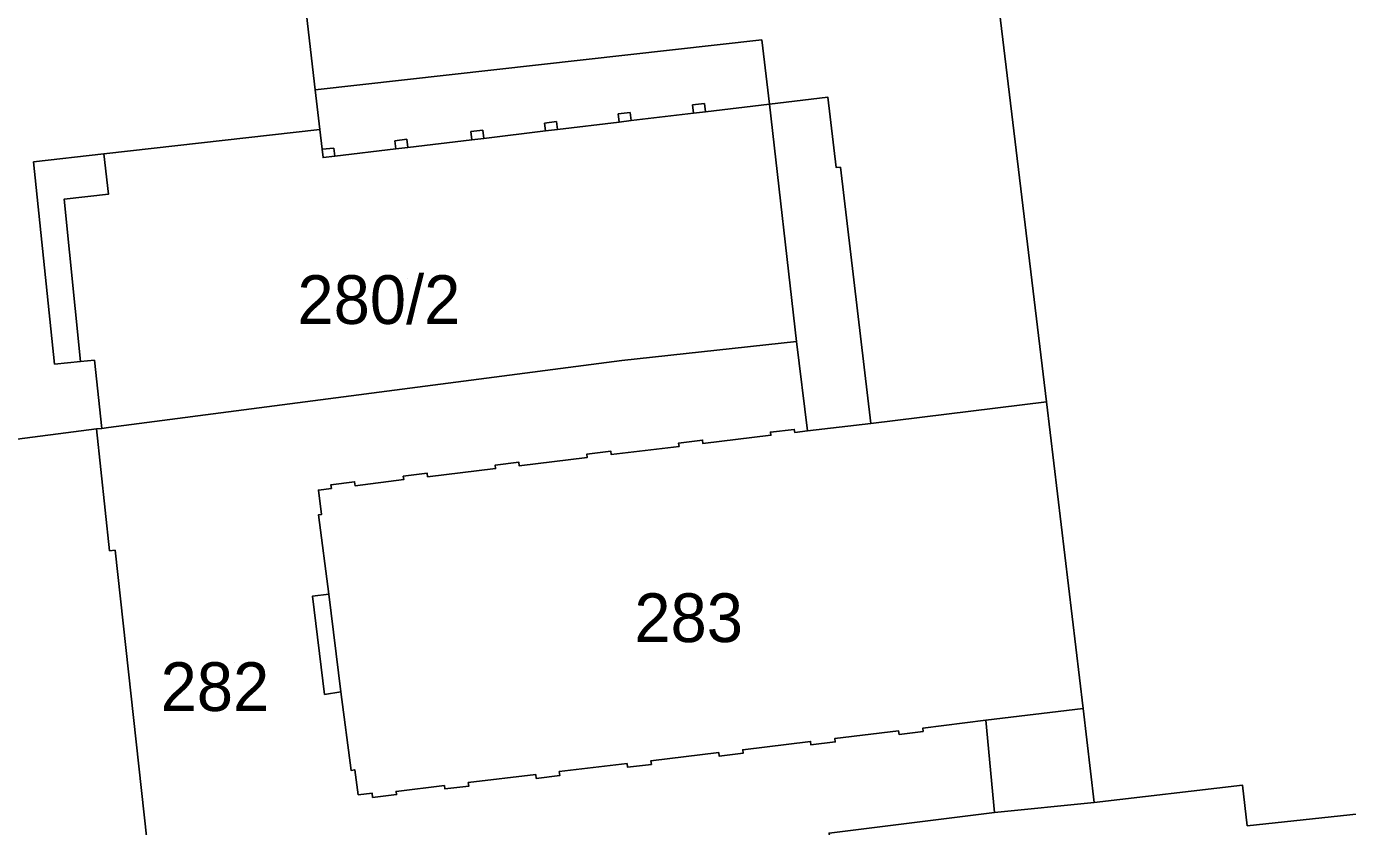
# Model space of a CAD drawing. Extents: x -263423 to -261326, y -1240067 to -1237864.
# Drawn here: x -263234.3 to -263180.1, y -1239068.9 to -1239036.1 of the extents above; entities that cross this region are included whole.
import ezdxf

# ---------------------------------------------------------------- set-up
doc = ezdxf.new("R2010")
doc.units = 0
for name, color, linetype in [('body_kn', 7, 'Continuous'), ('kladpar_druhypozemkov', 7, 'Continuous'), ('kladpar_hranice', 7, 'Continuous'), ('kladpar_parcelnecisla', 7, 'Continuous'), ('kladpar_plochy', 7, 'Continuous'), ('zappar_hrandruhpozemk', 7, 'Continuous')]:
    doc.layers.add(name, color=color, linetype=linetype)

msp = doc.modelspace()

# ---------------------------------------------------------------- linework, layer by layer
at = {"layer": 'body_kn'}
for p, q in [((-263204.12, -1239036.61), (-263204.12, -1239036.61)), ((-263222.46, -1239038.67), (-263222.46, -1239038.67)), ((-263206.48, -1239039.23), (-263206.48, -1239039.23)), ((-263203.81, -1239039.25), (-263203.81, -1239039.25)), ((-263203.81, -1239039.25), (-263203.81, -1239039.25)), ((-263201.41, -1239038.97), (-263201.41, -1239038.97)), ((-263210.02, -1239039.66), (-263210.02, -1239039.66)), ((-263209.53, -1239039.6), (-263209.53, -1239039.6)), ((-263206.97, -1239039.29), (-263206.97, -1239039.29)), ((-263206.93, -1239039.62), (-263206.93, -1239039.62)), ((-263206.44, -1239039.57), (-263206.44, -1239039.57)), ((-263206.44, -1239039.57), (-263206.44, -1239039.57)), ((-263222.27, -1239040.3), (-263222.27, -1239040.3)), ((-263215.58, -1239040.32), (-263215.58, -1239040.32)), ((-263213.05, -1239040.03), (-263213.05, -1239040.03)), ((-263212.55, -1239039.97), (-263212.55, -1239039.97)), ((-263212.51, -1239040.29), (-263212.51, -1239040.29)), ((-263212.51, -1239040.29), (-263212.51, -1239040.29)), ((-263209.98, -1239039.99), (-263209.98, -1239039.99)), ((-263209.49, -1239039.93), (-263209.49, -1239039.93)), ((-263209.49, -1239039.93), (-263209.49, -1239039.93)), ((-263219.19, -1239040.76), (-263219.19, -1239040.76)), ((-263218.7, -1239040.7), (-263218.7, -1239040.7)), ((-263216.07, -1239040.38), (-263216.07, -1239040.38)), ((-263216.03, -1239040.72), (-263216.03, -1239040.72)), ((-263215.54, -1239040.66), (-263215.54, -1239040.66)), ((-263215.54, -1239040.66), (-263215.54, -1239040.66)), ((-263213.01, -1239040.35), (-263213.01, -1239040.35)), ((-263231.14, -1239041.29), (-263231.14, -1239041.29)), ((-263231.14, -1239041.29), (-263231.14, -1239041.29)), ((-263222.18, -1239041.11), (-263222.18, -1239041.11)), ((-263221.7, -1239041.06), (-263221.7, -1239041.06)), ((-263221.66, -1239041.39), (-263221.66, -1239041.39)), ((-263221.66, -1239041.39), (-263221.66, -1239041.39)), ((-263219.15, -1239041.09), (-263219.15, -1239041.09)), ((-263218.66, -1239041.03), (-263218.66, -1239041.03)), ((-263218.66, -1239041.03), (-263218.66, -1239041.03)), ((-263234.03, -1239041.62), (-263234.03, -1239041.62)), ((-263222.14, -1239041.45), (-263222.14, -1239041.45)), ((-263201.07, -1239041.86), (-263201.07, -1239041.86)), ((-263200.89, -1239041.84), (-263200.89, -1239041.84)), ((-263230.95, -1239042.95), (-263230.95, -1239042.95)), ((-263232.77, -1239043.15), (-263232.77, -1239043.15)), ((-263202.7, -1239049), (-263202.7, -1239049)), ((-263233.17, -1239049.93), (-263233.17, -1239049.93)), ((-263232.1, -1239049.82), (-263232.1, -1239049.82)), ((-263231.53, -1239049.77), (-263231.53, -1239049.77)), ((-263209.87, -1239049.78), (-263209.87, -1239049.78)), ((-263192.44, -1239051.48), (-263192.44, -1239051.48)), ((-263231.44, -1239052.59), (-263231.44, -1239052.59)), ((-263231.22, -1239052.57), (-263231.22, -1239052.57)), ((-263231.22, -1239052.57), (-263231.22, -1239052.57)), ((-263230.95, -1239052.53), (-263230.95, -1239052.53)), ((-263203.77, -1239052.72), (-263203.77, -1239052.72)), ((-263202.79, -1239052.61), (-263202.79, -1239052.61)), ((-263202.77, -1239052.73), (-263202.77, -1239052.73)), ((-263202.25, -1239052.67), (-263202.25, -1239052.67)), ((-263199.65, -1239052.36), (-263199.65, -1239052.36)), ((-263199.65, -1239052.36), (-263199.65, -1239052.36)), ((-263207.54, -1239053.17), (-263207.54, -1239053.17)), ((-263207.52, -1239053.31), (-263207.52, -1239053.31)), ((-263206.56, -1239053.05), (-263206.56, -1239053.05)), ((-263206.54, -1239053.19), (-263206.54, -1239053.19)), ((-263203.75, -1239052.85), (-263203.75, -1239052.85)), ((-263211.31, -1239053.62), (-263211.31, -1239053.62)), ((-263211.29, -1239053.76), (-263211.29, -1239053.76)), ((-263210.33, -1239053.5), (-263210.33, -1239053.5)), ((-263210.31, -1239053.64), (-263210.31, -1239053.64)), ((-263217.86, -1239054.41), (-263217.86, -1239054.41)), ((-263215.08, -1239054.08), (-263215.08, -1239054.08)), ((-263215.06, -1239054.22), (-263215.06, -1239054.22)), ((-263214.1, -1239053.96), (-263214.1, -1239053.96)), ((-263214.09, -1239054.1), (-263214.09, -1239054.1)), ((-263221.82, -1239054.88), (-263221.82, -1239054.88)), ((-263220.85, -1239054.76), (-263220.85, -1239054.76)), ((-263220.83, -1239054.92), (-263220.83, -1239054.92)), ((-263218.85, -1239054.53), (-263218.85, -1239054.53)), ((-263218.83, -1239054.67), (-263218.83, -1239054.67)), ((-263217.85, -1239054.55), (-263217.85, -1239054.55)), ((-263222.33, -1239055.1), (-263222.33, -1239055.1)), ((-263222.33, -1239055.1), (-263222.33, -1239055.1)), ((-263221.8, -1239055.03), (-263221.8, -1239055.03)), ((-263222.33, -1239056.12), (-263222.33, -1239056.12)), ((-263222.2, -1239056.1), (-263222.2, -1239056.1)), ((-263230.91, -1239057.59), (-263230.91, -1239057.59)), ((-263230.68, -1239057.57), (-263230.68, -1239057.57)), ((-263222.58, -1239059.46), (-263222.58, -1239059.46)), ((-263221.9, -1239059.37), (-263221.9, -1239059.37)), ((-263222.08, -1239063.49), (-263222.08, -1239063.49)), ((-263221.41, -1239063.38), (-263221.41, -1239063.38)), ((-263221.41, -1239063.38), (-263221.41, -1239063.38)), ((-263190.93, -1239064.07), (-263190.93, -1239064.07)), ((-263194.92, -1239064.55), (-263194.92, -1239064.55)), ((-263198.51, -1239064.99), (-263198.51, -1239064.99)), ((-263198.49, -1239065.13), (-263198.49, -1239065.13)), ((-263197.51, -1239064.87), (-263197.51, -1239064.87)), ((-263197.5, -1239065.01), (-263197.5, -1239065.01)), ((-263204.91, -1239065.76), (-263204.91, -1239065.76)), ((-263202.12, -1239065.42), (-263202.12, -1239065.42)), ((-263202.11, -1239065.56), (-263202.11, -1239065.56)), ((-263201.13, -1239065.3), (-263201.13, -1239065.3)), ((-263201.11, -1239065.44), (-263201.11, -1239065.44)), ((-263209.66, -1239066.33), (-263209.66, -1239066.33)), ((-263208.68, -1239066.21), (-263208.68, -1239066.21)), ((-263208.66, -1239066.36), (-263208.66, -1239066.36)), ((-263205.89, -1239065.88), (-263205.89, -1239065.88)), ((-263205.88, -1239066.02), (-263205.88, -1239066.02)), ((-263204.89, -1239065.9), (-263204.89, -1239065.9)), ((-263220.99, -1239066.61), (-263220.99, -1239066.61)), ((-263220.84, -1239066.58), (-263220.84, -1239066.58)), ((-263213.41, -1239066.78), (-263213.41, -1239066.78)), ((-263212.44, -1239066.66), (-263212.44, -1239066.66)), ((-263212.42, -1239066.82), (-263212.42, -1239066.82)), ((-263209.64, -1239066.48), (-263209.64, -1239066.48)), ((-263217.16, -1239067.23), (-263217.16, -1239067.23)), ((-263217.14, -1239067.37), (-263217.14, -1239067.37)), ((-263216.18, -1239067.11), (-263216.18, -1239067.11)), ((-263216.16, -1239067.26), (-263216.16, -1239067.26)), ((-263213.39, -1239066.94), (-263213.39, -1239066.94)), ((-263184.39, -1239067.21), (-263184.39, -1239067.21)), ((-263220.7, -1239067.61), (-263220.7, -1239067.61)), ((-263220.13, -1239067.54), (-263220.13, -1239067.54)), ((-263220.11, -1239067.72), (-263220.11, -1239067.72)), ((-263219.14, -1239067.47), (-263219.14, -1239067.47)), ((-263219.12, -1239067.6), (-263219.12, -1239067.6)), ((-263190.47, -1239067.92), (-263190.47, -1239067.92)), ((-263194.57, -1239068.34), (-263194.57, -1239068.34)), ((-263194.57, -1239068.34), (-263194.57, -1239068.34)), ((-263184.19, -1239068.88), (-263184.19, -1239068.88))]:
    msp.add_line(p, q, dxfattribs=at)
at = {"layer": 'kladpar_druhypozemkov'}
for p, q in [((-263218.66, -1239046.4), (-263218.66, -1239046.4)), ((-263206.62, -1239059.55), (-263206.62, -1239059.55)), ((-263225.77, -1239062.18), (-263225.77, -1239062.18))]:
    msp.add_line(p, q, dxfattribs=at)
at = {"layer": 'kladpar_hranice'}
for points in [[(-263178.06, -1239068.23), (-263184.19, -1239068.88), (-263184.39, -1239067.21), (-263190.47, -1239067.92), (-263190.93, -1239064.07), (-263192.44, -1239051.48), (-263195.06, -1239029.67), (-263196.61, -1239029.76), (-263196.72, -1239027.72), (-263196.83, -1239024.1), (-263196.99, -1239020.73), (-263197.03, -1239017.1), (-263197.21, -1239014.56)], [(-263195.06, -1239029.67), (-263192.44, -1239051.48), (-263199.65, -1239052.36), (-263202.25, -1239052.67), (-263202.7, -1239049), (-263203.81, -1239039.25), (-263206.44, -1239039.57), (-263206.93, -1239039.62), (-263209.49, -1239039.93), (-263209.98, -1239039.99), (-263212.51, -1239040.29), (-263213.01, -1239040.35), (-263215.54, -1239040.66), (-263216.03, -1239040.72), (-263218.66, -1239041.03), (-263219.15, -1239041.09), (-263221.66, -1239041.39), (-263222.14, -1239041.45), (-263222.18, -1239041.11), (-263222.27, -1239040.3), (-263222.46, -1239038.67), (-263223.18, -1239032.5)], [(-263248.04, -1239035.52), (-263239.34, -1239034.36), (-263231.59, -1239033.45), (-263223.18, -1239032.5), (-263222.46, -1239038.67), (-263222.27, -1239040.3), (-263231.14, -1239041.29), (-263230.95, -1239042.95), (-263232.77, -1239043.15), (-263232.1, -1239049.82), (-263231.53, -1239049.77), (-263231.22, -1239052.57), (-263231.44, -1239052.59), (-263246.07, -1239054.49), (-263248.04, -1239035.52)], [(-263231.22, -1239052.57), (-263231.53, -1239049.77), (-263232.1, -1239049.82), (-263232.77, -1239043.15), (-263230.95, -1239042.95), (-263231.14, -1239041.29), (-263222.27, -1239040.3), (-263222.18, -1239041.11), (-263222.14, -1239041.45), (-263221.66, -1239041.39), (-263219.15, -1239041.09), (-263218.66, -1239041.03), (-263216.03, -1239040.72), (-263215.54, -1239040.66), (-263213.01, -1239040.35), (-263212.51, -1239040.29), (-263209.98, -1239039.99), (-263209.49, -1239039.93), (-263206.93, -1239039.62), (-263206.44, -1239039.57), (-263203.81, -1239039.25), (-263202.7, -1239049), (-263209.87, -1239049.78), (-263230.95, -1239052.53), (-263231.22, -1239052.57)], [(-263229.38, -1239069.43), (-263230.68, -1239057.57), (-263230.91, -1239057.59), (-263231.44, -1239052.59), (-263231.22, -1239052.57), (-263230.95, -1239052.53), (-263209.87, -1239049.78), (-263202.7, -1239049), (-263202.25, -1239052.67), (-263202.77, -1239052.73), (-263202.79, -1239052.61), (-263203.77, -1239052.72), (-263203.75, -1239052.85), (-263206.54, -1239053.19), (-263206.56, -1239053.05), (-263207.54, -1239053.17), (-263207.52, -1239053.31), (-263210.31, -1239053.64), (-263210.33, -1239053.5), (-263211.31, -1239053.62), (-263211.29, -1239053.76), (-263214.09, -1239054.1), (-263214.1, -1239053.96), (-263215.08, -1239054.08), (-263215.06, -1239054.22), (-263217.85, -1239054.55), (-263217.86, -1239054.41), (-263218.85, -1239054.53), (-263218.83, -1239054.67), (-263220.83, -1239054.92), (-263220.85, -1239054.76), (-263221.82, -1239054.88), (-263221.8, -1239055.03), (-263222.33, -1239055.1), (-263222.2, -1239056.1), (-263222.33, -1239056.12), (-263221.9, -1239059.37), (-263222.58, -1239059.46), (-263222.08, -1239063.49), (-263221.41, -1239063.38), (-263220.99, -1239066.61), (-263220.84, -1239066.58), (-263220.7, -1239067.61), (-263220.13, -1239067.54), (-263220.11, -1239067.72), (-263219.12, -1239067.6), (-263219.14, -1239067.47), (-263217.16, -1239067.23), (-263217.14, -1239067.37), (-263216.16, -1239067.26), (-263216.18, -1239067.11), (-263213.41, -1239066.78), (-263213.39, -1239066.94), (-263212.42, -1239066.82), (-263212.44, -1239066.66), (-263209.66, -1239066.33), (-263209.64, -1239066.48), (-263208.66, -1239066.36), (-263208.68, -1239066.21), (-263205.89, -1239065.88), (-263205.88, -1239066.02), (-263204.89, -1239065.9), (-263204.91, -1239065.76), (-263202.12, -1239065.42), (-263202.11, -1239065.56), (-263201.11, -1239065.44), (-263201.13, -1239065.3), (-263198.51, -1239064.99), (-263198.49, -1239065.13), (-263197.5, -1239065.01), (-263197.51, -1239064.87), (-263194.92, -1239064.55), (-263190.93, -1239064.07), (-263190.47, -1239067.92), (-263194.57, -1239068.34), (-263201.36, -1239069.18)], [(-263222.33, -1239055.1), (-263221.8, -1239055.03), (-263221.82, -1239054.88), (-263220.85, -1239054.76), (-263220.83, -1239054.92), (-263218.83, -1239054.67), (-263218.85, -1239054.53), (-263217.86, -1239054.41), (-263217.85, -1239054.55), (-263215.06, -1239054.22), (-263215.08, -1239054.08), (-263214.1, -1239053.96), (-263214.09, -1239054.1), (-263211.29, -1239053.76), (-263211.31, -1239053.62), (-263210.33, -1239053.5), (-263210.31, -1239053.64), (-263207.52, -1239053.31), (-263207.54, -1239053.17), (-263206.56, -1239053.05), (-263206.54, -1239053.19), (-263203.75, -1239052.85), (-263203.77, -1239052.72), (-263202.79, -1239052.61), (-263202.77, -1239052.73), (-263202.25, -1239052.67), (-263199.65, -1239052.36), (-263192.44, -1239051.48), (-263190.93, -1239064.07), (-263194.92, -1239064.55), (-263197.51, -1239064.87), (-263197.5, -1239065.01), (-263198.49, -1239065.13), (-263198.51, -1239064.99), (-263201.13, -1239065.3), (-263201.11, -1239065.44), (-263202.11, -1239065.56), (-263202.12, -1239065.42), (-263204.91, -1239065.76), (-263204.89, -1239065.9), (-263205.88, -1239066.02), (-263205.89, -1239065.88), (-263208.68, -1239066.21), (-263208.66, -1239066.36), (-263209.64, -1239066.48), (-263209.66, -1239066.33), (-263212.44, -1239066.66), (-263212.42, -1239066.82), (-263213.39, -1239066.94), (-263213.41, -1239066.78), (-263216.18, -1239067.11), (-263216.16, -1239067.26), (-263217.14, -1239067.37), (-263217.16, -1239067.23), (-263219.14, -1239067.47), (-263219.12, -1239067.6), (-263220.11, -1239067.72), (-263220.13, -1239067.54), (-263220.7, -1239067.61), (-263220.84, -1239066.58), (-263220.99, -1239066.61), (-263221.41, -1239063.38), (-263222.08, -1239063.49), (-263222.58, -1239059.46), (-263221.9, -1239059.37), (-263222.33, -1239056.12), (-263222.2, -1239056.1), (-263222.33, -1239055.1)], [(-263243.97, -1239073.2), (-263244.62, -1239065.88), (-263244.87, -1239065.88), (-263246.07, -1239054.49), (-263231.44, -1239052.59), (-263230.91, -1239057.59), (-263230.68, -1239057.57), (-263229.38, -1239069.43), (-263229.76, -1239069.48), (-263229.6, -1239071), (-263231.1, -1239071.19), (-263231.06, -1239071.57), (-263232.03, -1239071.67), (-263243.97, -1239073.2)], [(-263179.84, -1239085.17), (-263200.03, -1239087.55), (-263203.46, -1239087.91), (-263204.77, -1239076.61), (-263204.84, -1239075.99), (-263203.74, -1239075.86), (-263204.37, -1239070.57), (-263201.24, -1239070.18), (-263201.36, -1239069.18), (-263194.57, -1239068.34), (-263190.47, -1239067.92), (-263184.39, -1239067.21), (-263184.19, -1239068.88), (-263178.06, -1239068.23)]]:
    msp.add_lwpolyline(points, dxfattribs=at)
at = {"layer": 'kladpar_plochy'}
for points in [[(-263178.06, -1239068.23), (-263184.19, -1239068.88), (-263184.39, -1239067.21), (-263190.47, -1239067.92), (-263190.93, -1239064.07), (-263192.44, -1239051.48), (-263195.06, -1239029.67), (-263196.61, -1239029.76), (-263196.72, -1239027.72), (-263196.83, -1239024.1), (-263196.99, -1239020.73), (-263197.03, -1239017.1), (-263197.21, -1239014.56), (-263194.09, -1239013.87), (-263191.26, -1239013.25), (-263188.18, -1239012.57), (-263185.07, -1239011.89), (-263185.19, -1239011.32), (-263182.75, -1239010.76), (-263180.3, -1239010.2), (-263177.92, -1239009.66)], [(-263195.06, -1239029.67), (-263192.44, -1239051.48), (-263199.65, -1239052.36), (-263202.25, -1239052.67), (-263202.7, -1239049), (-263203.81, -1239039.25), (-263206.44, -1239039.57), (-263206.93, -1239039.62), (-263209.49, -1239039.93), (-263209.98, -1239039.99), (-263212.51, -1239040.29), (-263213.01, -1239040.35), (-263215.54, -1239040.66), (-263216.03, -1239040.72), (-263218.66, -1239041.03), (-263219.15, -1239041.09), (-263221.66, -1239041.39), (-263222.14, -1239041.45), (-263222.18, -1239041.11), (-263222.27, -1239040.3), (-263222.46, -1239038.67), (-263223.18, -1239032.5)], [(-263229.38, -1239069.43), (-263230.68, -1239057.57), (-263230.91, -1239057.59), (-263231.44, -1239052.59), (-263231.22, -1239052.57), (-263230.95, -1239052.53), (-263209.87, -1239049.78), (-263202.7, -1239049), (-263202.25, -1239052.67), (-263202.77, -1239052.73), (-263202.79, -1239052.61), (-263203.77, -1239052.72), (-263203.75, -1239052.85), (-263206.54, -1239053.19), (-263206.56, -1239053.05), (-263207.54, -1239053.17), (-263207.52, -1239053.31), (-263210.31, -1239053.64), (-263210.33, -1239053.5), (-263211.31, -1239053.62), (-263211.29, -1239053.76), (-263214.09, -1239054.1), (-263214.1, -1239053.96), (-263215.08, -1239054.08), (-263215.06, -1239054.22), (-263217.85, -1239054.55), (-263217.86, -1239054.41), (-263218.85, -1239054.53), (-263218.83, -1239054.67), (-263220.83, -1239054.92), (-263220.85, -1239054.76), (-263221.82, -1239054.88), (-263221.8, -1239055.03), (-263222.33, -1239055.1), (-263222.2, -1239056.1), (-263222.33, -1239056.12), (-263221.9, -1239059.37), (-263222.58, -1239059.46), (-263222.08, -1239063.49), (-263221.41, -1239063.38), (-263220.99, -1239066.61), (-263220.84, -1239066.58), (-263220.7, -1239067.61), (-263220.13, -1239067.54), (-263220.11, -1239067.72), (-263219.12, -1239067.6), (-263219.14, -1239067.47), (-263217.16, -1239067.23), (-263217.14, -1239067.37), (-263216.16, -1239067.26), (-263216.18, -1239067.11), (-263213.41, -1239066.78), (-263213.39, -1239066.94), (-263212.42, -1239066.82), (-263212.44, -1239066.66), (-263209.66, -1239066.33), (-263209.64, -1239066.48), (-263208.66, -1239066.36), (-263208.68, -1239066.21), (-263205.89, -1239065.88), (-263205.88, -1239066.02), (-263204.89, -1239065.9), (-263204.91, -1239065.76), (-263202.12, -1239065.42), (-263202.11, -1239065.56), (-263201.11, -1239065.44), (-263201.13, -1239065.3), (-263198.51, -1239064.99), (-263198.49, -1239065.13), (-263197.5, -1239065.01), (-263197.51, -1239064.87), (-263194.92, -1239064.55), (-263190.93, -1239064.07), (-263190.47, -1239067.92), (-263194.57, -1239068.34), (-263201.36, -1239069.18)], [(-263179.84, -1239085.17), (-263200.03, -1239087.55), (-263203.46, -1239087.91), (-263204.77, -1239076.61), (-263204.84, -1239075.99), (-263203.74, -1239075.86), (-263204.37, -1239070.57), (-263201.24, -1239070.18), (-263201.36, -1239069.18), (-263194.57, -1239068.34), (-263190.47, -1239067.92), (-263184.39, -1239067.21), (-263184.19, -1239068.88), (-263178.06, -1239068.23)]]:
    msp.add_lwpolyline(points, dxfattribs=at)
for points in [[(-263248.04, -1239035.52), (-263239.34, -1239034.36), (-263231.59, -1239033.45), (-263223.18, -1239032.5), (-263222.46, -1239038.67), (-263222.27, -1239040.3), (-263231.14, -1239041.29), (-263230.95, -1239042.95), (-263232.77, -1239043.15), (-263232.1, -1239049.82), (-263231.53, -1239049.77), (-263231.22, -1239052.57), (-263231.44, -1239052.59), (-263246.07, -1239054.49)], [(-263231.22, -1239052.57), (-263231.53, -1239049.77), (-263232.1, -1239049.82), (-263232.77, -1239043.15), (-263230.95, -1239042.95), (-263231.14, -1239041.29), (-263222.27, -1239040.3), (-263222.18, -1239041.11), (-263222.14, -1239041.45), (-263221.66, -1239041.39), (-263219.15, -1239041.09), (-263218.66, -1239041.03), (-263216.03, -1239040.72), (-263215.54, -1239040.66), (-263213.01, -1239040.35), (-263212.51, -1239040.29), (-263209.98, -1239039.99), (-263209.49, -1239039.93), (-263206.93, -1239039.62), (-263206.44, -1239039.57), (-263203.81, -1239039.25), (-263202.7, -1239049), (-263209.87, -1239049.78), (-263230.95, -1239052.53)], [(-263222.33, -1239055.1), (-263221.8, -1239055.03), (-263221.82, -1239054.88), (-263220.85, -1239054.76), (-263220.83, -1239054.92), (-263218.83, -1239054.67), (-263218.85, -1239054.53), (-263217.86, -1239054.41), (-263217.85, -1239054.55), (-263215.06, -1239054.22), (-263215.08, -1239054.08), (-263214.1, -1239053.96), (-263214.09, -1239054.1), (-263211.29, -1239053.76), (-263211.31, -1239053.62), (-263210.33, -1239053.5), (-263210.31, -1239053.64), (-263207.52, -1239053.31), (-263207.54, -1239053.17), (-263206.56, -1239053.05), (-263206.54, -1239053.19), (-263203.75, -1239052.85), (-263203.77, -1239052.72), (-263202.79, -1239052.61), (-263202.77, -1239052.73), (-263202.25, -1239052.67), (-263199.65, -1239052.36), (-263192.44, -1239051.48), (-263190.93, -1239064.07), (-263194.92, -1239064.55), (-263197.51, -1239064.87), (-263197.5, -1239065.01), (-263198.49, -1239065.13), (-263198.51, -1239064.99), (-263201.13, -1239065.3), (-263201.11, -1239065.44), (-263202.11, -1239065.56), (-263202.12, -1239065.42), (-263204.91, -1239065.76), (-263204.89, -1239065.9), (-263205.88, -1239066.02), (-263205.89, -1239065.88), (-263208.68, -1239066.21), (-263208.66, -1239066.36), (-263209.64, -1239066.48), (-263209.66, -1239066.33), (-263212.44, -1239066.66), (-263212.42, -1239066.82), (-263213.39, -1239066.94), (-263213.41, -1239066.78), (-263216.18, -1239067.11), (-263216.16, -1239067.26), (-263217.14, -1239067.37), (-263217.16, -1239067.23), (-263219.14, -1239067.47), (-263219.12, -1239067.6), (-263220.11, -1239067.72), (-263220.13, -1239067.54), (-263220.7, -1239067.61), (-263220.84, -1239066.58), (-263220.99, -1239066.61), (-263221.41, -1239063.38), (-263222.08, -1239063.49), (-263222.58, -1239059.46), (-263221.9, -1239059.37), (-263222.33, -1239056.12), (-263222.2, -1239056.1)], [(-263243.97, -1239073.2), (-263244.62, -1239065.88), (-263244.87, -1239065.88), (-263246.07, -1239054.49), (-263231.44, -1239052.59), (-263230.91, -1239057.59), (-263230.68, -1239057.57), (-263229.38, -1239069.43), (-263229.76, -1239069.48), (-263229.6, -1239071), (-263231.1, -1239071.19), (-263231.06, -1239071.57), (-263232.03, -1239071.67)]]:
    msp.add_lwpolyline(points, close=True, dxfattribs=at)
at = {"layer": 'zappar_hrandruhpozemk'}
for p, q in [((-263204.12, -1239036.61), (-263222.46, -1239038.67)), ((-263203.81, -1239039.25), (-263204.12, -1239036.61)), ((-263206.48, -1239039.23), (-263206.97, -1239039.29)), ((-263206.44, -1239039.57), (-263206.48, -1239039.23)), ((-263209.53, -1239039.6), (-263210.02, -1239039.66)), ((-263210.02, -1239039.66), (-263209.98, -1239039.99)), ((-263209.49, -1239039.93), (-263209.53, -1239039.6)), ((-263206.97, -1239039.29), (-263206.93, -1239039.62)), ((-263215.58, -1239040.32), (-263216.07, -1239040.38)), ((-263215.54, -1239040.66), (-263215.58, -1239040.32)), ((-263212.55, -1239039.97), (-263213.05, -1239040.03)), ((-263213.05, -1239040.03), (-263213.01, -1239040.35)), ((-263212.51, -1239040.29), (-263212.55, -1239039.97)), ((-263218.7, -1239040.7), (-263219.19, -1239040.76)), ((-263219.19, -1239040.76), (-263219.15, -1239041.09)), ((-263218.66, -1239041.03), (-263218.7, -1239040.7)), ((-263216.07, -1239040.38), (-263216.03, -1239040.72)), ((-263231.14, -1239041.29), (-263234.03, -1239041.62)), ((-263221.7, -1239041.06), (-263222.18, -1239041.11)), ((-263221.66, -1239041.39), (-263221.7, -1239041.06)), ((-263234.03, -1239041.62), (-263233.17, -1239049.93)), ((-263199.65, -1239052.36), (-263200.89, -1239041.84)), ((-263233.17, -1239049.93), (-263232.1, -1239049.82)), ((-263221.41, -1239063.38), (-263221.9, -1239059.37)), ((-263194.57, -1239068.34), (-263194.92, -1239064.55))]:
    msp.add_line(p, q, dxfattribs=at)
msp.add_lwpolyline([(-263200.89, -1239041.84), (-263201.07, -1239041.86), (-263201.41, -1239038.97), (-263203.81, -1239039.25)], dxfattribs=at)

# ---------------------------------------------------------------- texts
at = {"layer": 'kladpar_parcelnecisla'}
for s, p in [('280/2', (-263223.195, -1239048.28)), ('283', (-263209.36, -1239061.34)), ('282', (-263228.814, -1239064.17))]:
    msp.add_text(s, height=2, dxfattribs=at).set_placement(p)

doc.saveas('drawing.dxf')
